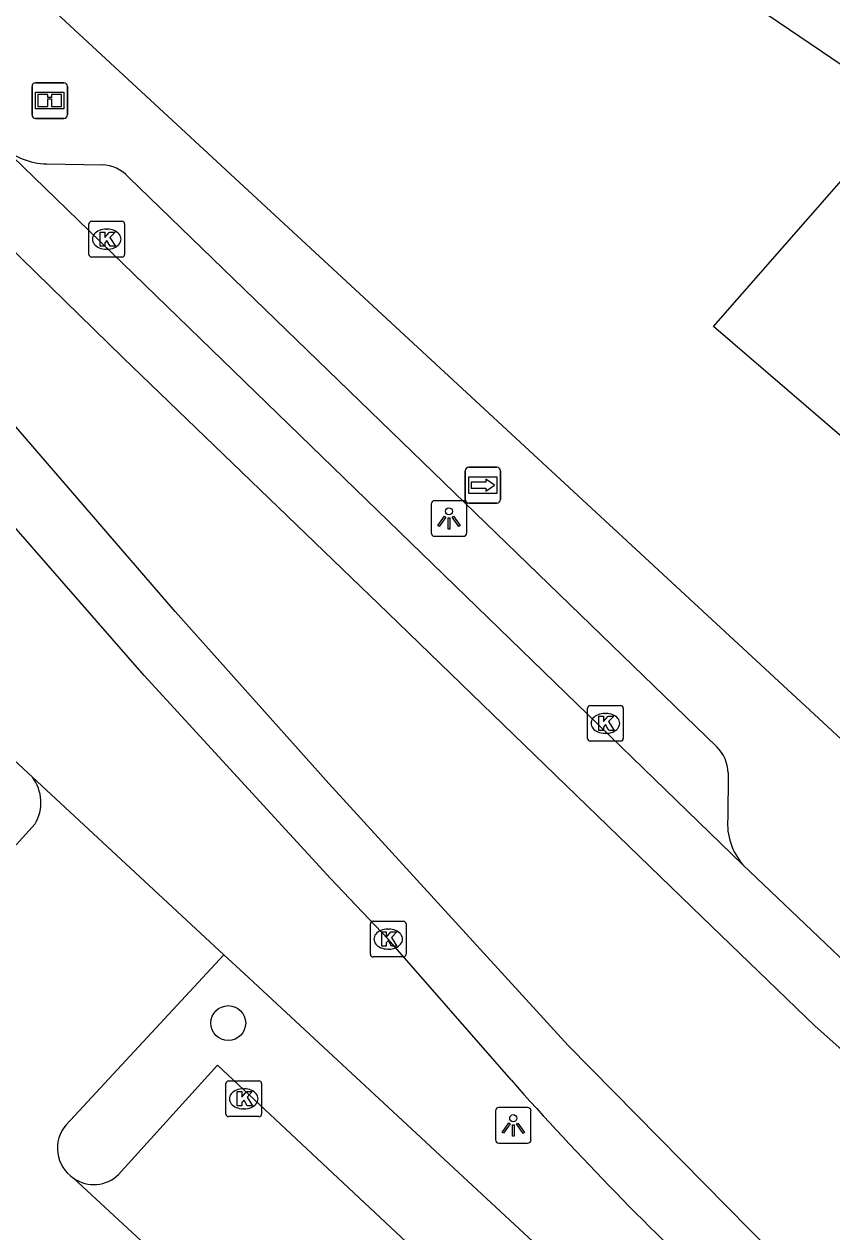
# Model space of a CAD drawing. Extents: x 159040 to 160094, y 381214 to 382518.
# Drawn here: x 159803.25 to 159825.88, y 381932.9 to 381966.73 of the extents above; entities that cross this region are included whole.
import ezdxf

# ---------------------------------------------------------------- set-up
doc = ezdxf.new("R2010")
doc.units = 0
for name, color, linetype in [('IMGEO_Boom', 7, 'Continuous'), ('IMGEO_Groenvoorziening', 7, 'Continuous'), ('IMGEO_Informatiebord', 7, 'Continuous'), ('IMGEO_Kolk', 7, 'Continuous'), ('IMGEO_Lichtpunt', 7, 'Continuous'), ('IMGEO_Parkeervlak_open', 7, 'Continuous'), ('IMGEO_Rijbaan_lokaal_gesloten', 7, 'Continuous'), ('IMGEO_Rijbaan_lokaal_open', 7, 'Continuous'), ('IMGEO_Voetpad_open', 7, 'Continuous'), ('IMGEO_Wegwijzer', 7, 'Continuous')]:
    doc.layers.add(name, color=color, linetype=linetype)

msp = doc.modelspace()

# ---------------------------------------------------------------- linework, layer by layer
at = {"layer": 'IMGEO_Boom'}
msp.add_circle((159808.972, 381938.746), 0.489, dxfattribs=at)
at = {"layer": 'IMGEO_Groenvoorziening'}
msp.add_lwpolyline([(159834.566, 381959.884), (159828.293, 381953.341), (159822.571, 381958.259), (159827.934, 381964.379)], dxfattribs=at)
at = {"layer": 'IMGEO_Informatiebord'}
for p, q in [((159803.575, 381965.084), (159804.365, 381965.084)), ((159804.365, 381965.084), (159803.575, 381965.084)), ((159803.475, 381964.184), (159803.475, 381964.984)), ((159803.475, 381964.984), (159803.475, 381964.184)), ((159804.465, 381964.984), (159804.465, 381964.184)), ((159804.465, 381964.184), (159804.465, 381964.984)), ((159804.365, 381964.084), (159803.575, 381964.084)), ((159803.575, 381964.084), (159804.365, 381964.084))]:
    msp.add_line(p, q, dxfattribs=at)
for points in [[(159803.576, 381964.816), (159804.364, 381964.816), (159804.364, 381964.352), (159803.576, 381964.352), (159803.576, 381964.816)], [(159803.641, 381964.751), (159803.641, 381964.417), (159803.916, 381964.417), (159803.917, 381964.63), (159804.021, 381964.631), (159804.022, 381964.417), (159804.299, 381964.417), (159804.299, 381964.751), (159804.023, 381964.751), (159804.023, 381964.671), (159803.917, 381964.671), (159803.917, 381964.751), (159803.641, 381964.751)]]:
    msp.add_lwpolyline(points, dxfattribs=at)
for centre, start, end in [((159803.575, 381964.984), 90, 180), ((159803.575, 381964.984), 90, 180), ((159804.365, 381964.984), 0, 90), ((159804.365, 381964.984), 360, 90), ((159803.575, 381964.184), 180, 270), ((159803.575, 381964.184), 180, 270), ((159804.365, 381964.184), 270, 0), ((159804.365, 381964.184), 270, 0)]:
    msp.add_arc(centre, 0.1, start, end, dxfattribs=at)
at = {"layer": 'IMGEO_Kolk'}
for p, q in [((159805.067, 381960.277), (159805.067, 381961.129)), ((159805.142, 381961.203), (159805.994, 381961.203)), ((159805.555, 381960.983), (159805.58, 381960.983)), ((159806.068, 381961.129), (159806.068, 381960.277)), ((159805.578, 381960.423), (159805.553, 381960.423)), ((159805.994, 381960.203), (159805.142, 381960.203)), ((159819.039, 381946.716), (159819.039, 381947.568)), ((159819.114, 381947.642), (159819.966, 381947.642)), ((159820.04, 381947.568), (159820.04, 381946.716)), ((159819.527, 381947.422), (159819.552, 381947.422)), ((159819.55, 381946.862), (159819.525, 381946.862)), ((159819.966, 381946.642), (159819.114, 381946.642)), ((159812.954, 381940.673), (159812.954, 381941.525)), ((159813.029, 381941.599), (159813.881, 381941.599)), ((159813.442, 381941.379), (159813.467, 381941.379)), ((159813.955, 381941.525), (159813.955, 381940.673)), ((159813.465, 381940.819), (159813.44, 381940.819)), ((159813.881, 381940.599), (159813.029, 381940.599)), ((159808.906, 381936.2), (159808.906, 381937.052)), ((159808.981, 381937.126), (159809.833, 381937.126)), ((159809.907, 381937.052), (159809.907, 381936.2)), ((159809.394, 381936.906), (159809.419, 381936.906)), ((159809.417, 381936.346), (159809.392, 381936.346)), ((159809.833, 381936.126), (159808.981, 381936.126))]:
    msp.add_line(p, q, dxfattribs=at)
for points in [[(159805.067, 381960.277), (159805.067, 381961.129)], [(159805.142, 381961.203), (159805.994, 381961.203)], [(159806.068, 381961.129), (159806.068, 381960.277)], [(159805.388, 381960.903), (159805.511, 381960.903), (159805.511, 381960.752), (159805.641, 381960.903), (159805.805, 381960.903), (159805.659, 381960.752), (159805.812, 381960.503), (159805.66, 381960.503), (159805.575, 381960.667), (159805.511, 381960.6), (159805.511, 381960.503), (159805.388, 381960.503), (159805.388, 381960.903)], [(159805.994, 381960.203), (159805.142, 381960.203)], [(159819.039, 381946.716), (159819.039, 381947.568)], [(159819.114, 381947.642), (159819.966, 381947.642)], [(159820.04, 381947.568), (159820.04, 381946.716)], [(159819.36, 381947.342), (159819.483, 381947.342), (159819.483, 381947.191), (159819.613, 381947.342), (159819.777, 381947.342), (159819.631, 381947.191), (159819.784, 381946.942), (159819.632, 381946.942), (159819.547, 381947.106), (159819.483, 381947.039), (159819.483, 381946.942), (159819.36, 381946.942), (159819.36, 381947.342)], [(159819.966, 381946.642), (159819.114, 381946.642)], [(159812.954, 381940.673), (159812.954, 381941.525)], [(159813.029, 381941.599), (159813.881, 381941.599)], [(159813.955, 381941.525), (159813.955, 381940.673)], [(159813.275, 381941.299), (159813.398, 381941.299), (159813.398, 381941.148), (159813.528, 381941.299), (159813.692, 381941.299), (159813.546, 381941.148), (159813.699, 381940.899), (159813.547, 381940.899), (159813.462, 381941.063), (159813.398, 381940.996), (159813.398, 381940.899), (159813.275, 381940.899), (159813.275, 381941.299)], [(159813.881, 381940.599), (159813.029, 381940.599)], [(159808.906, 381936.2), (159808.906, 381937.052)], [(159808.981, 381937.126), (159809.833, 381937.126)], [(159809.907, 381937.052), (159809.907, 381936.2)], [(159809.227, 381936.826), (159809.35, 381936.826), (159809.35, 381936.675), (159809.48, 381936.826), (159809.644, 381936.826), (159809.498, 381936.675), (159809.651, 381936.426), (159809.499, 381936.426), (159809.414, 381936.59), (159809.35, 381936.523), (159809.35, 381936.426), (159809.227, 381936.426), (159809.227, 381936.826)], [(159809.833, 381936.126), (159808.981, 381936.126)]]:
    msp.add_lwpolyline(points, dxfattribs=at)
for centre, start, end in [((159805.144, 381961.127), 91.552, 178.448), ((159805.144, 381961.127), 91.552, 178.448), ((159805.992, 381961.127), 1.552, 88.448), ((159805.992, 381961.127), 1.552, 88.448), ((159805.144, 381960.279), 181.552, 268.448), ((159805.144, 381960.279), 181.552, 268.448), ((159805.992, 381960.279), 271.552, 358.448), ((159805.992, 381960.279), 271.552, 358.448), ((159819.116, 381947.566), 91.552, 178.448), ((159819.116, 381947.566), 91.552, 178.448), ((159819.964, 381947.566), 1.552, 88.448), ((159819.964, 381947.566), 1.552, 88.448), ((159819.116, 381946.718), 181.552, 268.448), ((159819.116, 381946.718), 181.552, 268.448), ((159819.964, 381946.718), 271.552, 358.448), ((159819.964, 381946.718), 271.552, 358.448), ((159813.031, 381941.523), 91.552, 178.448), ((159813.031, 381941.523), 91.552, 178.448), ((159813.879, 381941.523), 1.552, 88.448), ((159813.879, 381941.523), 1.552, 88.448), ((159813.031, 381940.675), 181.552, 268.448), ((159813.031, 381940.675), 181.552, 268.448), ((159813.879, 381940.675), 271.552, 358.448), ((159813.879, 381940.675), 271.552, 358.448), ((159808.983, 381937.05), 91.552, 178.448), ((159808.983, 381937.05), 91.552, 178.448), ((159809.831, 381937.05), 1.552, 88.448), ((159809.831, 381937.05), 1.552, 88.448), ((159808.983, 381936.202), 181.552, 268.448), ((159808.983, 381936.202), 181.552, 268.448), ((159809.831, 381936.202), 271.552, 358.448), ((159809.831, 381936.202), 271.552, 358.448)]:
    msp.add_arc(centre, 0.0765, start, end, dxfattribs=at)
for centre, major_axis, ratio, start_param, end_param in [((159805.554, 381960.703), (-0.387, 0.002), 0.722429, 4.712389, 7.853982), ((159805.579, 381960.703), (-0.39, 0.002), 0.717154, 1.570796, 4.712389), ((159819.526, 381947.142), (-0.387, 0.002), 0.722429, 4.712389, 7.853982), ((159819.551, 381947.142), (-0.39, 0.002), 0.717154, 1.570796, 4.712389), ((159813.441, 381941.099), (-0.387, 0.002), 0.722429, 4.712389, 7.853982), ((159813.466, 381941.099), (-0.39, 0.002), 0.717154, 1.570796, 4.712389), ((159809.393, 381936.626), (-0.387, 0.002), 0.722429, 4.712389, 7.853982), ((159809.418, 381936.626), (-0.39, 0.002), 0.717154, 1.570796, 4.712389)]:
    msp.add_ellipse(centre, major_axis=major_axis, ratio=ratio, start_param=start_param, end_param=end_param, dxfattribs=at)
at = {"layer": 'IMGEO_Lichtpunt'}
for p, q in [((159814.657, 381953.283), (159814.657, 381952.476)), ((159814.657, 381953.283), (159814.657, 381952.476)), ((159815.559, 381953.378), (159814.751, 381953.378)), ((159815.559, 381953.378), (159814.751, 381953.378)), ((159815.653, 381952.476), (159815.653, 381953.283)), ((159815.653, 381952.476), (159815.653, 381953.283)), ((159814.751, 381952.382), (159815.559, 381952.382)), ((159814.751, 381952.382), (159815.559, 381952.382)), ((159816.459, 381936.285), (159816.459, 381935.478)), ((159816.459, 381936.285), (159816.459, 381935.478)), ((159817.361, 381936.38), (159816.553, 381936.38)), ((159817.361, 381936.38), (159816.553, 381936.38)), ((159817.455, 381935.478), (159817.455, 381936.285)), ((159817.455, 381935.478), (159817.455, 381936.285)), ((159816.553, 381935.384), (159817.361, 381935.384)), ((159816.553, 381935.384), (159817.361, 381935.384))]:
    msp.add_line(p, q, dxfattribs=at)
for points in [[(159815.031, 381952.947), (159815.07, 381952.919), (159814.882, 381952.657), (159814.844, 381952.684), (159815.031, 381952.947)], [(159815.133, 381952.899), (159815.18, 381952.899), (159815.18, 381952.577), (159815.133, 381952.577), (159815.133, 381952.899)], [(159815.243, 381952.919), (159815.281, 381952.946), (159815.468, 381952.684), (159815.429, 381952.656), (159815.243, 381952.919)], [(159816.833, 381935.949), (159816.872, 381935.921), (159816.684, 381935.659), (159816.646, 381935.686), (159816.833, 381935.949)], [(159817.045, 381935.921), (159817.083, 381935.948), (159817.27, 381935.686), (159817.231, 381935.658), (159817.045, 381935.921)], [(159816.935, 381935.901), (159816.982, 381935.901), (159816.982, 381935.579), (159816.935, 381935.579), (159816.935, 381935.901)]]:
    msp.add_lwpolyline(points, dxfattribs=at)
for centre in [(159815.156, 381953.081), (159816.958, 381936.083)]:
    msp.add_circle(centre, 0.0994, dxfattribs=at)
for centre, start, end in [((159814.751, 381953.283), 90, 180), ((159814.751, 381953.283), 90, 180), ((159815.559, 381953.283), 0, 90), ((159815.559, 381953.283), 0, 90), ((159814.751, 381952.476), 180, 270), ((159814.751, 381952.476), 180, 270), ((159815.559, 381952.476), 270, 0), ((159815.559, 381952.476), 270, 360), ((159816.553, 381936.285), 90, 180), ((159816.553, 381936.285), 90, 180), ((159817.361, 381936.285), 0, 90), ((159817.361, 381936.285), 0, 90), ((159816.553, 381935.478), 180, 270), ((159816.553, 381935.478), 180, 270), ((159817.361, 381935.478), 270, 0), ((159817.361, 381935.478), 270, 360)]:
    msp.add_arc(centre, 0.0946, start, end, dxfattribs=at)
at = {"layer": 'IMGEO_Parkeervlak_open'}
msp.add_lwpolyline([(159822.866, 381918.8), (159825.578, 381921.741), (159808.673, 381937.567), (159805.902, 381934.509)], dxfattribs=at)
msp.add_arc((159805.207, 381935.209), 0.986, 234.6938, 314.796, dxfattribs=at)
at = {"layer": 'IMGEO_Rijbaan_lokaal_gesloten'}
for points in [[(159823.394, 381943.179), (159802.602, 381963.336)], [(159801.104, 381962.181), (159806.024, 381957.38), (159813.445, 381950.236), (159822.247, 381941.709), (159825.405, 381938.67), (159827.182, 381937.091), (159829.234, 381935.551), (159833.063, 381932.946), (159836.965, 381930.48)], [(159833.224, 381923.111), (159830.3, 381926.63), (159828.682, 381928.17), (159824.221, 381932.315), (159818.497, 381938.117), (159811.787, 381945.459), (159807.484, 381950.275), (159800.971, 381957.815), (159798.9, 381960.204)], [(159816.898, 381937.153), (159813.455, 381941.099), (159811.835, 381942.8), (159806.617, 381948.486), (159800.394, 381955.599), (159797.55, 381958.994)], [(159823.394, 381943.179), (159827.256, 381939.498), (159828.895, 381938.175)]]:
    msp.add_lwpolyline(points, dxfattribs=at)
msp.add_arc((159883.266, 381995.89), 88.627, 221.50954, 227.07908, dxfattribs=at)
at = {"layer": 'IMGEO_Rijbaan_lokaal_open'}
for points in [[(159803.484, 381945.635), (159808.849, 381940.656)], [(159803.033, 381943.737), (159803.56, 381944.324)], [(159808.849, 381940.656), (159804.43, 381935.9)], [(159804.637, 381934.404), (159822.911, 381917.483)]]:
    msp.add_lwpolyline(points, dxfattribs=at)
for centre, radius, start, end in [((159802.548, 381944.923), 1.176, 329.3836, 37.2519), ((159805.188, 381935.243), 1.003, 139.0531, 236.7028)]:
    msp.add_arc(centre, radius, start, end, dxfattribs=at)
at = {"layer": 'IMGEO_Voetpad_open'}
for points in [[(159809.387, 381976.949), (159827.934, 381964.379)], [(159845.652, 381933.458), (159842.017, 381935.092), (159835.828, 381937.822), (159835.011, 381938.501), (159801.662, 381969.352)], [(159803.888, 381962.809), (159805.44, 381962.782)], [(159806.178, 381962.439), (159822.658, 381946.484)], [(159790.978, 381957.239), (159795.462, 381953.079), (159803.484, 381945.635)], [(159822.975, 381945.754), (159822.966, 381944.474)], [(159808.849, 381940.656), (159809.416, 381940.131), (159822.345, 381928.134)]]:
    msp.add_lwpolyline(points, dxfattribs=at)
for centre, radius, start, end in [((159803.942, 381964.774), 1.966, 227.0138, 268.4188), ((159805.423, 381961.78), 1.002, 41.1076, 89.0372), ((159821.973, 381945.753), 1.002, 0.0756, 46.8699), ((159824.741, 381944.342), 1.78, 175.7609, 220.8168)]:
    msp.add_arc(centre, radius, start, end, dxfattribs=at)
at = {"layer": 'IMGEO_Wegwijzer'}
for p, q in [((159815.612, 381953.413), (159815.612, 381954.213)), ((159815.612, 381954.213), (159815.612, 381953.413)), ((159815.712, 381954.313), (159816.502, 381954.313)), ((159816.502, 381954.313), (159815.712, 381954.313)), ((159816.602, 381954.213), (159816.602, 381953.413)), ((159816.602, 381953.413), (159816.602, 381954.213)), ((159816.502, 381953.313), (159815.712, 381953.313)), ((159815.712, 381953.313), (159816.502, 381953.313))]:
    msp.add_line(p, q, dxfattribs=at)
for points in [[(159815.713, 381954.045), (159816.501, 381954.045), (159816.501, 381953.581), (159815.713, 381953.581), (159815.713, 381954.045)], [(159815.778, 381953.897), (159815.778, 381953.813), (159815.778, 381953.729), (159816.189, 381953.729), (159816.189, 381953.646), (159816.436, 381953.813), (159816.189, 381953.98), (159816.189, 381953.897), (159815.778, 381953.897)]]:
    msp.add_lwpolyline(points, dxfattribs=at)
for centre, start, end in [((159815.712, 381954.213), 90, 180), ((159815.712, 381954.213), 90, 180), ((159816.502, 381954.213), 0, 90), ((159816.502, 381954.213), 360, 90), ((159815.712, 381953.413), 180, 270), ((159815.712, 381953.413), 180, 270), ((159816.502, 381953.413), 270, 0), ((159816.502, 381953.413), 270, 0)]:
    msp.add_arc(centre, 0.1, start, end, dxfattribs=at)

doc.saveas('drawing.dxf')
